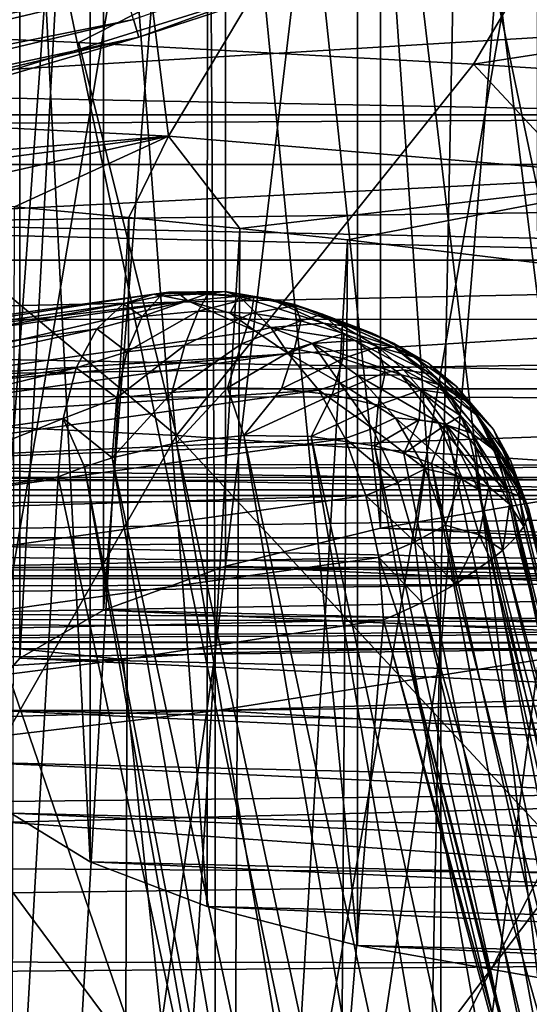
# Model space of a CAD drawing. Header units: metres. Extents: x -150 to 310, y -128 to 84.
# Tile 395 of 465: x 253.102 to 253.931, y 29.517 to 31.121. Entities that reach past the tile are written whole.
import ezdxf

# ---------------------------------------------------------------- set-up
doc = ezdxf.new("R2010")
doc.units = ezdxf.units.M
doc.layers.add('solid_26009703_SW0001_01', color=7, linetype='CONTINUOUS')

msp = doc.modelspace()

# ---------------------------------------------------------------- linework, layer by layer
at = {"layer": 'solid_26009703_SW0001_01'}
for points in [[(253.984695, 30.343073, 146.780029), (253.688766, 32.725872, 147.567291), (253.984848, 32.776051, 147.355011)], [(253.688766, 32.725872, 147.567291), (237.474548, 29.604979, 160.769592), (237.163925, 31.876671, 151.159668)], [(253.688766, 32.725872, 147.567291), (237.760406, 29.658487, 160.543243), (237.474548, 29.604979, 160.769592)], [(253.688766, 32.725872, 147.567291), (238.083694, 29.699093, 160.37146), (237.760406, 29.658487, 160.543243)], [(253.688766, 32.725872, 147.567291), (238.436401, 29.725458, 160.259933), (238.083694, 29.699093, 160.37146)], [(253.688766, 32.725872, 147.567291), (238.801697, 29.736322, 160.213974), (238.436401, 29.725458, 160.259933)], [(253.688766, 32.725872, 147.567291), (239.169678, 29.731684, 160.233597), (238.801697, 29.736322, 160.213974)], [(253.688766, 32.725872, 147.567291), (239.529251, 29.711382, 160.319473), (239.169678, 29.731684, 160.233597)], [(253.688766, 32.725872, 147.567291), (239.864227, 29.676458, 160.467209), (239.529251, 29.711382, 160.319473)], [(253.688766, 32.725872, 147.567291), (240.166763, 29.627934, 160.672501), (239.864227, 29.676458, 160.467209)], [(253.688766, 32.725872, 147.567291), (240.425842, 29.567167, 160.92955), (240.166763, 29.627934, 160.672501)], [(253.688766, 32.725872, 147.567291), (253.436691, 32.663933, 147.8293), (240.425842, 29.567167, 160.92955)], [(253.6884, 30.292856, 146.992462), (253.436691, 32.663933, 147.8293), (253.688766, 32.725872, 147.567291)], [(253.6884, 30.292856, 146.992462), (253.688766, 32.725872, 147.567291), (253.984695, 30.343073, 146.780029)], [(253.436691, 32.663933, 147.8293), (240.630096, 29.497282, 161.225189), (240.425842, 29.567167, 160.92955)], [(253.436691, 32.663933, 147.8293), (240.777496, 29.418783, 161.557251), (240.630096, 29.497282, 161.225189)], [(253.436691, 32.663933, 147.8293), (240.858826, 29.335346, 161.910217), (240.777496, 29.418783, 161.557251)], [(253.436691, 32.663933, 147.8293), (240.872131, 29.251188, 162.266235), (240.858826, 29.335346, 161.910217)], [(253.436691, 32.663933, 147.8293), (253.23819, 32.592106, 148.133163), (240.872131, 29.251188, 162.266235)], [(253.238174, 30.159163, 147.558014), (253.23819, 32.592106, 148.133163), (253.436691, 32.663933, 147.8293)], [(253.238174, 30.159163, 147.558014), (253.436691, 32.663933, 147.8293), (253.436493, 30.230928, 147.254425)], [(253.436493, 30.230928, 147.254425), (253.436691, 32.663933, 147.8293), (253.6884, 30.292856, 146.992462)], [(253.23819, 32.592106, 148.133163), (240.943726, 26.914448, 172.151337), (240.872131, 29.251188, 162.266235)], [(253.23819, 32.592106, 148.133163), (241.182755, 26.979494, 171.876175), (240.943726, 26.914448, 172.151337)], [(253.23819, 32.592106, 148.133163), (241.468613, 27.033003, 171.649811), (241.182755, 26.979494, 171.876175)], [(253.23819, 32.592106, 148.133163), (241.791901, 27.07361, 171.478043), (241.468613, 27.033003, 171.649811)], [(253.23819, 32.592106, 148.133163), (242.144608, 27.099974, 171.366516), (241.791901, 27.07361, 171.478043)], [(253.23819, 32.592106, 148.133163), (242.509903, 27.110838, 171.320557), (242.144608, 27.099974, 171.366516)], [(253.23819, 32.592106, 148.133163), (242.877884, 27.106201, 171.340164), (242.509903, 27.110838, 171.320557)], [(253.23819, 32.592106, 148.133163), (243.237457, 27.085897, 171.426056), (242.877884, 27.106201, 171.340164)], [(253.23819, 32.592106, 148.133163), (253.101547, 32.513977, 148.463669), (243.237457, 27.085897, 171.426056)], [(253.101624, 30.081059, 147.888428), (253.101547, 32.513977, 148.463669), (253.23819, 32.592106, 148.133163)], [(253.101624, 30.081059, 147.888428), (253.23819, 32.592106, 148.133163), (253.238174, 30.159163, 147.558014)], [(253.02832, 29.997196, 148.243179), (253.101547, 32.513977, 148.463669), (253.101624, 30.081059, 147.888428)], [(253.087234, 32.261684, 149.530945), (253.216476, 32.181931, 149.868332), (253.063873, 30.067635, 158.812424)], [(253.216339, 29.749048, 149.292923), (253.087234, 32.261684, 149.530945), (253.087219, 29.828732, 148.955841)], [(253.216339, 29.749048, 149.292923), (253.216476, 32.181931, 149.868332), (253.087234, 32.261684, 149.530945)], [(252.526199, 31.850815, -9.0349), (253.743179, 32.230042, -9.0349), (252.75209, 30.934158, 18)], [(253.743179, 32.230042, -9.0349), (254.078064, 31.347357, 18), (252.75209, 30.934158, 18)], [(253.216476, 32.181931, 149.868332), (253.407059, 32.109291, 150.175613), (253.063873, 30.067635, 158.812424)], [(253.406769, 29.676426, 149.600128), (253.216476, 32.181931, 149.868332), (253.216339, 29.749048, 149.292923)], [(253.406769, 29.676426, 149.600128), (253.407059, 32.109291, 150.175613), (253.216476, 32.181931, 149.868332)], [(253.496826, 28.847433, 20), (253.971252, 31.628019, 20), (255.204056, 32.182507, 20)], [(253.496826, 28.847433, 20), (255.204056, 32.182507, 20), (255.216049, 29.28145, 20)], [(253.407059, 32.109291, 150.175613), (253.419617, 30.089771, 158.718781), (253.063873, 30.067635, 158.812424)], [(253.651199, 29.613134, 149.867874), (253.407059, 32.109291, 150.175613), (253.406769, 29.676426, 149.600128)], [(253.407059, 32.109291, 150.175613), (253.651321, 32.046043, 150.443161), (253.419617, 30.089771, 158.718781)], [(253.651199, 29.613134, 149.867874), (253.651321, 32.046043, 150.443161), (253.407059, 32.109291, 150.175613)], [(253.651321, 32.046043, 150.443161), (253.786758, 30.096617, 158.689819), (253.419617, 30.089771, 158.718781)], [(253.944427, 29.560835, 150.089127), (253.651321, 32.046043, 150.443161), (253.651199, 29.613134, 149.867874)], [(253.651321, 32.046043, 150.443161), (253.943924, 31.993851, 150.663956), (253.786758, 30.096617, 158.689819)], [(253.944427, 29.560835, 150.089127), (253.943924, 31.993851, 150.663956), (253.651321, 32.046043, 150.443161)], [(253.943924, 31.993851, 150.663956), (254.155579, 30.087698, 158.727554), (253.786758, 30.096617, 158.689819)], [(253.343887, 30.931404, 118.709), (253.227249, 31.866459, 118.941589), (253.940369, 31.931129, 119.170441)], [(253.343887, 30.931404, 118.709), (253.940369, 31.931129, 119.170441), (254.160141, 30.863125, 118.952896)], [(252.500031, 30.974358, 118.555573), (252.5, 31.824177, 118.79348), (253.227249, 31.866459, 118.941589)], [(252.500031, 30.974358, 118.555573), (253.227249, 31.866459, 118.941589), (253.343887, 30.931404, 118.709)], [(253.496826, 28.847433, 20), (252.681396, 31.225836, 20), (253.971252, 31.628019, 20)], [(252.557419, 31.112495, 240.736862), (254.146851, 31.568571, 239.514435), (251.918091, 31.134642, 240.695328)], [(252.557419, 31.112495, 240.736862), (253.197876, 31.08395, 240.790375), (254.146851, 31.568571, 239.514435)], [(253.023514, 28.314041, 120.127167), (253.751114, 28.416119, 120.518997), (253.094131, 31.568939, 121.068382)], [(253.751114, 28.416119, 120.518997), (253.812683, 31.472857, 121.411583), (253.094131, 31.568939, 121.068382)], [(253.197876, 31.08395, 240.790375), (253.840149, 31.048929, 240.856018), (254.146851, 31.568571, 239.514435)], [(256.219482, 31.417496, 239.797455), (254.146851, 31.568571, 239.514435), (253.840149, 31.048929, 240.856018)], [(253.286743, 31.121511, 19.849796), (253.295334, 31.092836, 19.777342), (254.550903, 31.549826, 19.777342)], [(254.550903, 31.549826, 19.777342), (253.295334, 31.092836, 19.777342), (254.077957, 31.347313, 19.700001)], [(254.428589, 28.53084, 121.012894), (253.812683, 31.472857, 121.411583), (253.751114, 28.416119, 120.518997)], [(254.428589, 28.53084, 121.012894), (254.476974, 31.352512, 121.841446), (253.812683, 31.472857, 121.411583)], [(254.491501, 31.00687, 240.934845), (256.219482, 31.417496, 239.797455), (253.840149, 31.048929, 240.856018)], [(252.752136, 30.93417, 19.700001), (252.75209, 30.934158, 18), (254.078064, 31.347357, 18)], [(254.077957, 31.347313, 19.700001), (252.752136, 30.93417, 19.700001), (254.078064, 31.347357, 18)], [(253.295334, 31.092836, 19.777342), (252.752136, 30.93417, 19.700001), (254.077957, 31.347313, 19.700001)], [(252.681396, 31.225836, 20), (251.958344, 30.993687, 19.989779), (253.234467, 31.296133, 19.989779)], [(253.255234, 31.226753, 19.959768), (253.234467, 31.296133, 19.989779), (251.958344, 30.993687, 19.989779)], [(252.5, 31.238018, 118.443291), (252.5, 31.005062, 118.39904), (255.649994, 31.195852, 118.438759)], [(251.75766, 28.58688, 20), (252.681396, 31.225836, 20), (253.496826, 28.847433, 20)], [(253.255234, 31.226753, 19.959768), (251.958344, 30.993687, 19.989779), (251.970917, 30.922365, 19.959768)], [(253.255234, 31.226753, 19.959768), (251.970917, 30.922365, 19.959768), (253.273071, 31.167191, 19.912022)], [(252.5, 31.005062, 118.39904), (255.649994, 30.943693, 118.379501), (255.649994, 31.195852, 118.438759)], [(251.970917, 30.922365, 19.959768), (251.98172, 30.861135, 19.912022), (253.273071, 31.167191, 19.912022)], [(253.273071, 31.167191, 19.912022), (251.98172, 30.861135, 19.912022), (253.286743, 31.121511, 19.849796)], [(251.98172, 30.861135, 19.912022), (251.98999, 30.814177, 19.849796), (253.286743, 31.121511, 19.849796)], [(253.286743, 31.121511, 19.849796), (251.98999, 30.814177, 19.849796), (253.295334, 31.092836, 19.777342)], [(252.23819, 30.498816, 242.291641), (253.356903, 30.444052, 242.393982), (252.557419, 31.112495, 240.736862)], [(253.356903, 30.444052, 242.393982), (253.197876, 31.08395, 240.790375), (252.557419, 31.112495, 240.736862)], [(251.98999, 30.814177, 19.849796), (251.995193, 30.784698, 19.777342), (253.295334, 31.092836, 19.777342)], [(253.295334, 31.092836, 19.777342), (251.995193, 30.784698, 19.777342), (252.752136, 30.93417, 19.700001)], [(253.356903, 30.444052, 242.393982), (253.840149, 31.048929, 240.856018), (253.197876, 31.08395, 240.790375)], [(253.356903, 30.444052, 242.393982), (254.475098, 30.367371, 242.537247), (253.840149, 31.048929, 240.856018)], [(254.475098, 30.367371, 242.537247), (254.491501, 31.00687, 240.934845), (253.840149, 31.048929, 240.856018)], [(252.5, 31.005062, 118.39904), (252.5, 30.783253, 118.310822), (255.649994, 30.943693, 118.379501)], [(255.649994, 30.966089, 116.010605), (240.323822, 30.885269, 115.76738), (259.676178, 30.885269, 115.76738)], [(255.649994, 30.966089, 116.010605), (244.350006, 30.966089, 116.010605), (240.323822, 30.885269, 115.76738)], [(255.649994, 30.729509, 116.116112), (244.350006, 30.966089, 116.010605), (255.649994, 30.966089, 116.010605)], [(255.649994, 30.729509, 116.116112), (244.350006, 30.729509, 116.116112), (244.350006, 30.966089, 116.010605)], [(252.500031, 30.974358, 118.555573), (253.343887, 30.931404, 118.709), (252.500092, 30.860931, 118.960724)], [(255.649994, 30.943693, 118.379501), (252.5, 30.783253, 118.310822), (255.649994, 30.709112, 118.269516)], [(253.343887, 30.931404, 118.709), (252.703476, 30.847086, 119.010185), (252.500092, 30.860931, 118.960724)], [(253.343887, 30.931404, 118.709), (252.901108, 30.832167, 119.063477), (252.703476, 30.847086, 119.010185)], [(253.343887, 30.931404, 118.709), (253.092911, 30.81613, 119.120758), (252.901108, 30.832167, 119.063477)], [(253.343887, 30.931404, 118.709), (253.279068, 30.79911, 119.181549), (253.092911, 30.81613, 119.120758)], [(253.343887, 30.931404, 118.709), (253.459702, 30.781242, 119.245377), (253.279068, 30.79911, 119.181549)], [(253.343887, 30.931404, 118.709), (254.160141, 30.863125, 118.952896), (253.459702, 30.781242, 119.245377)], [(241.15773, 30.631981, 115.105293), (259.676178, 30.885269, 115.76738), (240.323822, 30.885269, 115.76738)], [(241.15773, 30.631981, 115.105293), (258.846863, 30.63328, 115.108299), (259.676178, 30.885269, 115.76738)], [(254.160141, 30.863125, 118.952896), (253.634781, 30.76248, 119.312393), (253.459702, 30.781242, 119.245377)], [(254.029343, 30.714804, 119.482689), (253.634781, 30.76248, 119.312393), (254.160141, 30.863125, 118.952896)], [(253.084839, 27.473289, 118.248039), (253.092911, 30.81613, 119.120758), (253.279068, 30.79911, 119.181549)], [(253.266678, 27.493177, 118.317169), (253.084839, 27.473289, 118.248039), (253.279068, 30.79911, 119.181549)], [(253.266678, 27.493177, 118.317169), (253.279068, 30.79911, 119.181549), (253.459702, 30.781242, 119.245377)], [(255.649994, 30.709112, 118.269516), (252.5, 30.783253, 118.310822), (252.487396, 30.642412, 118.226845)], [(253.442657, 27.513353, 118.38945), (253.266678, 27.493177, 118.317169), (253.459702, 30.781242, 119.245377)], [(253.442657, 27.513353, 118.38945), (253.459702, 30.781242, 119.245377), (253.634781, 30.76248, 119.312393)], [(253.612747, 27.533693, 118.464462), (253.442657, 27.513353, 118.38945), (253.634781, 30.76248, 119.312393)], [(254.029343, 30.714804, 119.482689), (253.612747, 27.533693, 118.464462), (253.634781, 30.76248, 119.312393)], [(255.649994, 30.519758, 116.268112), (244.350006, 30.519758, 116.268112), (244.350006, 30.729509, 116.116112)], [(255.649994, 30.519758, 116.268112), (244.350006, 30.729509, 116.116112), (255.649994, 30.729509, 116.116112)], [(255.649994, 30.709112, 118.269516), (252.448685, 30.508526, 118.119217), (255.649994, 30.502264, 118.113556)], [(255.649994, 30.709112, 118.269516), (252.487396, 30.642412, 118.226845), (252.448685, 30.508526, 118.119217)], [(254.007538, 27.584229, 118.658966), (253.612747, 27.533693, 118.464462), (254.029343, 30.714804, 119.482689)], [(252.546173, 30.565279, 131.658752), (253.320068, 30.673862, 131.270889), (252.595093, 30.561954, 131.526169)], [(252.546173, 30.565279, 131.658752), (253.375183, 30.6632, 131.3573), (253.320068, 30.673862, 131.270889)], [(252.595093, 30.561954, 131.526169), (253.320068, 30.673862, 131.270889), (253.270065, 30.658426, 131.18158)], [(253.270065, 30.658426, 131.18158), (253.320068, 30.673862, 131.270889), (253.330124, 30.670946, 131.180466)], [(253.391815, 30.646368, 131.075607), (253.300964, 30.63792, 131.086304), (253.40802, 30.675249, 131.172058)], [(253.300964, 30.63792, 131.086304), (253.330124, 30.670946, 131.180466), (253.40802, 30.675249, 131.172058)], [(253.320068, 30.673862, 131.270889), (253.343765, 30.677176, 131.224945), (253.330124, 30.670946, 131.180466)], [(253.320068, 30.673862, 131.270889), (253.359283, 30.675459, 131.295288), (253.343765, 30.677176, 131.224945)], [(253.320068, 30.673862, 131.270889), (253.375183, 30.6632, 131.3573), (253.359283, 30.675459, 131.295288)], [(253.330124, 30.670946, 131.180466), (253.343765, 30.677176, 131.224945), (253.436066, 30.678268, 131.266022)], [(253.40802, 30.675249, 131.172058), (253.330124, 30.670946, 131.180466), (253.436066, 30.678268, 131.266022)], [(253.343765, 30.677176, 131.224945), (253.359283, 30.675459, 131.295288), (253.436066, 30.678268, 131.266022)], [(253.436066, 30.678268, 131.266022), (253.359283, 30.675459, 131.295288), (253.458649, 30.670568, 131.307755)], [(253.359283, 30.675459, 131.295288), (253.375183, 30.6632, 131.3573), (253.458649, 30.670568, 131.307755)], [(253.391815, 30.646368, 131.075607), (253.40802, 30.675249, 131.172058), (253.48259, 30.669352, 131.176071)], [(253.48259, 30.669352, 131.176071), (253.40802, 30.675249, 131.172058), (253.436066, 30.678268, 131.266022)], [(253.48259, 30.669352, 131.176071), (253.436066, 30.678268, 131.266022), (253.510345, 30.665735, 131.276443)], [(253.436066, 30.678268, 131.266022), (253.458649, 30.670568, 131.307755), (253.510345, 30.665735, 131.276443)], [(252.595093, 30.561954, 131.526169), (253.270065, 30.658426, 131.18158), (252.474747, 30.511963, 131.473801)], [(252.474747, 30.511963, 131.473801), (253.270065, 30.658426, 131.18158), (253.226944, 30.617502, 131.096817)], [(252.546173, 30.565279, 131.658752), (252.584991, 30.552546, 131.752548), (253.375183, 30.6632, 131.3573)], [(252.584991, 30.552546, 131.752548), (252.671051, 30.499823, 131.940872), (253.375183, 30.6632, 131.3573)], [(253.375183, 30.6632, 131.3573), (252.671051, 30.499823, 131.940872), (253.485077, 30.614038, 131.532898)], [(253.226944, 30.617502, 131.096817), (253.270065, 30.658426, 131.18158), (253.300964, 30.63792, 131.086304)], [(253.270065, 30.658426, 131.18158), (253.330124, 30.670946, 131.180466), (253.300964, 30.63792, 131.086304)], [(253.458649, 30.670568, 131.307755), (253.375183, 30.6632, 131.3573), (253.443832, 30.642916, 131.429749)], [(253.443832, 30.642916, 131.429749), (253.375183, 30.6632, 131.3573), (253.485077, 30.614038, 131.532898)], [(253.479019, 30.643139, 131.080093), (253.391815, 30.646368, 131.075607), (253.48259, 30.669352, 131.176071)], [(253.458649, 30.670568, 131.307755), (253.443832, 30.642916, 131.429749), (253.510056, 30.619734, 131.512558)], [(253.595947, 30.626663, 131.442062), (253.510345, 30.665735, 131.276443), (253.458649, 30.670568, 131.307755)], [(253.595947, 30.626663, 131.442062), (253.458649, 30.670568, 131.307755), (253.510056, 30.619734, 131.512558)], [(253.479019, 30.643139, 131.080093), (253.48259, 30.669352, 131.176071), (253.550339, 30.655123, 131.19075)], [(253.550339, 30.655123, 131.19075), (253.48259, 30.669352, 131.176071), (253.548569, 30.657303, 131.252869)], [(253.48259, 30.669352, 131.176071), (253.510345, 30.665735, 131.276443), (253.548569, 30.657303, 131.252869)], [(253.595947, 30.626663, 131.442062), (253.636734, 30.621405, 131.403992), (253.510345, 30.665735, 131.276443)], [(253.636734, 30.621405, 131.403992), (253.548569, 30.657303, 131.252869), (253.510345, 30.665735, 131.276443)], [(253.636734, 30.621405, 131.403992), (253.675308, 30.610382, 131.36441), (253.548569, 30.657303, 131.252869)], [(253.550339, 30.655123, 131.19075), (253.548569, 30.657303, 131.252869), (253.594482, 30.641306, 131.22403)], [(253.675308, 30.610382, 131.36441), (253.594482, 30.641306, 131.22403), (253.548569, 30.657303, 131.252869)], [(253.370087, 30.59116, 130.987213), (253.276062, 30.580143, 131.002731), (253.391815, 30.646368, 131.075607)], [(253.276062, 30.580143, 131.002731), (253.300964, 30.63792, 131.086304), (253.391815, 30.646368, 131.075607)], [(253.370087, 30.59116, 130.987213), (253.391815, 30.646368, 131.075607), (253.479019, 30.643139, 131.080093)], [(253.462479, 30.592903, 130.989792), (253.370087, 30.59116, 130.987213), (253.479019, 30.643139, 131.080093)], [(253.443832, 30.642916, 131.429749), (253.485077, 30.614038, 131.532898), (253.510056, 30.619734, 131.512558)], [(253.462479, 30.592903, 130.989792), (253.479019, 30.643139, 131.080093), (253.558807, 30.630363, 131.097626)], [(253.558807, 30.630363, 131.097626), (253.479019, 30.643139, 131.080093), (253.550339, 30.655123, 131.19075)], [(253.558807, 30.630363, 131.097626), (253.550339, 30.655123, 131.19075), (253.594482, 30.641306, 131.22403)], [(253.629227, 30.610151, 131.125824), (253.558807, 30.630363, 131.097626), (253.594482, 30.641306, 131.22403)], [(253.629227, 30.610151, 131.125824), (253.594482, 30.641306, 131.22403), (253.684128, 30.588289, 131.165604)], [(253.743881, 30.571522, 131.283524), (253.684128, 30.588289, 131.165604), (253.594482, 30.641306, 131.22403)], [(253.711151, 30.593685, 131.323944), (253.743881, 30.571522, 131.283524), (253.594482, 30.641306, 131.22403)], [(253.675308, 30.610382, 131.36441), (253.711151, 30.593685, 131.323944), (253.594482, 30.641306, 131.22403)], [(243.48671, 30.39809, 114.610138), (258.846863, 30.63328, 115.108299), (241.15773, 30.631981, 115.105293)], [(256.501648, 30.395742, 114.605568), (258.846863, 30.63328, 115.108299), (243.48671, 30.39809, 114.610138)], [(253.226944, 30.617502, 131.096817), (253.300964, 30.63792, 131.086304), (253.276062, 30.580143, 131.002731)], [(253.548965, 30.584949, 131.006271), (253.462479, 30.592903, 130.989792), (253.558807, 30.630363, 131.097626)], [(253.647644, 30.598698, 131.504883), (253.595947, 30.626663, 131.442062), (253.510056, 30.619734, 131.512558)], [(253.548965, 30.584949, 131.006271), (253.558807, 30.630363, 131.097626), (253.629227, 30.610151, 131.125824)], [(253.647644, 30.598698, 131.504883), (253.710922, 30.587475, 131.440369), (253.595947, 30.626663, 131.442062)], [(253.710922, 30.587475, 131.440369), (253.636734, 30.621405, 131.403992), (253.595947, 30.626663, 131.442062)], [(252.474747, 30.511963, 131.473801), (253.226944, 30.617502, 131.096817), (252.449173, 30.449385, 131.395401)], [(252.449173, 30.449385, 131.395401), (253.226944, 30.617502, 131.096817), (253.193604, 30.553833, 131.022308)], [(252.671051, 30.499823, 131.940872), (253.538483, 30.577646, 131.613449), (253.485077, 30.614038, 131.532898)], [(253.193604, 30.553833, 131.022308), (253.226944, 30.617502, 131.096817), (253.276062, 30.580143, 131.002731)], [(253.538483, 30.577646, 131.613449), (253.510056, 30.619734, 131.512558), (253.485077, 30.614038, 131.532898)], [(253.647644, 30.598698, 131.504883), (253.510056, 30.619734, 131.512558), (253.578018, 30.593971, 131.566559)], [(253.538483, 30.577646, 131.613449), (253.578018, 30.593971, 131.566559), (253.510056, 30.619734, 131.512558)], [(253.62735, 30.569002, 131.034546), (253.548965, 30.584949, 131.006271), (253.629227, 30.610151, 131.125824)], [(253.62735, 30.569002, 131.034546), (253.629227, 30.610151, 131.125824), (253.684128, 30.588289, 131.165604)], [(253.710922, 30.587475, 131.440369), (253.76593, 30.562021, 131.37532), (253.636734, 30.621405, 131.403992)], [(253.76593, 30.562021, 131.37532), (253.675308, 30.610382, 131.36441), (253.636734, 30.621405, 131.403992)], [(253.76593, 30.562021, 131.37532), (253.711151, 30.593685, 131.323944), (253.675308, 30.610382, 131.36441)], [(253.439835, 30.521408, 130.916138), (253.349121, 30.51399, 130.91684), (253.462479, 30.592903, 130.989792)], [(253.349121, 30.51399, 130.91684), (253.370087, 30.59116, 130.987213), (253.462479, 30.592903, 130.989792)], [(253.439835, 30.521408, 130.916138), (253.462479, 30.592903, 130.989792), (253.548965, 30.584949, 131.006271)], [(253.538483, 30.577646, 131.613449), (253.62323, 30.528934, 131.652267), (253.578018, 30.593971, 131.566559)], [(253.722549, 30.542671, 131.551315), (253.647644, 30.598698, 131.504883), (253.578018, 30.593971, 131.566559)], [(253.722549, 30.542671, 131.551315), (253.578018, 30.593971, 131.566559), (253.651947, 30.541468, 131.618423)], [(253.651947, 30.541468, 131.618423), (253.578018, 30.593971, 131.566559), (253.62323, 30.528934, 131.652267)], [(253.722549, 30.542671, 131.551315), (253.783417, 30.526819, 131.482056), (253.647644, 30.598698, 131.504883)], [(253.783417, 30.526819, 131.482056), (253.710922, 30.587475, 131.440369), (253.647644, 30.598698, 131.504883)], [(253.76593, 30.562021, 131.37532), (253.811768, 30.524084, 131.311829), (253.711151, 30.593685, 131.323944)], [(253.811768, 30.524084, 131.311829), (253.743881, 30.571522, 131.283524), (253.711151, 30.593685, 131.323944)], [(252.671051, 30.499823, 131.940872), (252.713684, 30.461889, 132.026932), (253.538483, 30.577646, 131.613449)], [(252.713684, 30.461889, 132.026932), (253.588364, 30.517937, 131.681503), (253.538483, 30.577646, 131.613449)], [(253.193604, 30.553833, 131.022308), (253.276062, 30.580143, 131.002731), (253.259644, 30.505033, 130.937531)], [(253.349121, 30.51399, 130.91684), (253.259644, 30.505033, 130.937531), (253.370087, 30.59116, 130.987213)], [(253.259644, 30.505033, 130.937531), (253.276062, 30.580143, 131.002731), (253.370087, 30.59116, 130.987213)], [(253.527512, 30.519779, 130.928864), (253.439835, 30.521408, 130.916138), (253.548965, 30.584949, 131.006271)], [(253.527512, 30.519779, 130.928864), (253.548965, 30.584949, 131.006271), (253.62735, 30.569002, 131.034546)], [(253.538483, 30.577646, 131.613449), (253.588364, 30.517937, 131.681503), (253.62323, 30.528934, 131.652267)], [(253.696228, 30.546495, 131.072464), (253.62735, 30.569002, 131.034546), (253.684128, 30.588289, 131.165604)], [(253.696228, 30.546495, 131.072464), (253.684128, 30.588289, 131.165604), (253.726044, 30.550671, 131.137146)], [(253.773529, 30.543917, 131.243729), (253.726044, 30.550671, 131.137146), (253.684128, 30.588289, 131.165604)], [(253.743881, 30.571522, 131.283524), (253.773529, 30.543917, 131.243729), (253.684128, 30.588289, 131.165604)], [(253.833511, 30.496305, 131.414215), (253.76593, 30.562021, 131.37532), (253.710922, 30.587475, 131.440369)], [(253.783417, 30.526819, 131.482056), (253.833511, 30.496305, 131.414215), (253.710922, 30.587475, 131.440369)], [(253.609833, 30.510029, 130.953644), (253.527512, 30.519779, 130.928864), (253.62735, 30.569002, 131.034546)], [(253.609833, 30.510029, 130.953644), (253.62735, 30.569002, 131.034546), (253.696228, 30.546495, 131.072464)], [(253.811768, 30.524084, 131.311829), (253.847794, 30.475506, 131.251526), (253.743881, 30.571522, 131.283524)], [(253.847794, 30.475506, 131.251526), (253.773529, 30.543917, 131.243729), (253.743881, 30.571522, 131.283524)], [(253.872574, 30.453796, 131.350113), (253.811768, 30.524084, 131.311829), (253.76593, 30.562021, 131.37532)], [(253.833511, 30.496305, 131.414215), (253.872574, 30.453796, 131.350113), (253.76593, 30.562021, 131.37532)], [(252.449173, 30.449385, 131.395401), (253.193604, 30.553833, 131.022308), (252.4328, 30.367933, 131.333633)], [(252.4328, 30.367933, 131.333633), (253.193604, 30.553833, 131.022308), (253.172256, 30.471684, 130.963043)], [(253.172256, 30.471684, 130.963043), (253.193604, 30.553833, 131.022308), (253.259644, 30.505033, 130.937531)], [(253.684967, 30.493019, 130.988968), (253.609833, 30.510029, 130.953644), (253.696228, 30.546495, 131.072464)], [(253.684967, 30.493019, 130.988968), (253.696228, 30.546495, 131.072464), (253.754944, 30.518419, 131.117859)], [(253.696228, 30.546495, 131.072464), (253.726044, 30.550671, 131.137146), (253.754944, 30.518419, 131.117859)], [(253.773529, 30.543917, 131.243729), (253.799133, 30.51152, 131.204834), (253.726044, 30.550671, 131.137146)], [(253.799133, 30.51152, 131.204834), (253.754944, 30.518419, 131.117859), (253.726044, 30.550671, 131.137146)], [(253.847794, 30.475506, 131.251526), (253.799133, 30.51152, 131.204834), (253.773529, 30.543917, 131.243729)], [(253.588364, 30.517937, 131.681503), (253.675705, 30.455141, 131.696014), (253.62323, 30.528934, 131.652267)], [(253.713043, 30.472425, 131.654144), (253.651947, 30.541468, 131.618423), (253.62323, 30.528934, 131.652267)], [(253.713043, 30.472425, 131.654144), (253.62323, 30.528934, 131.652267), (253.675705, 30.455141, 131.696014)], [(253.782333, 30.465672, 131.588791), (253.722549, 30.542671, 131.551315), (253.651947, 30.541468, 131.618423)], [(253.782333, 30.465672, 131.588791), (253.651947, 30.541468, 131.618423), (253.713043, 30.472425, 131.654144)], [(253.782333, 30.465672, 131.588791), (253.836731, 30.447687, 131.520264), (253.722549, 30.542671, 131.551315)], [(253.836731, 30.447687, 131.520264), (253.783417, 30.526819, 131.482056), (253.722549, 30.542671, 131.551315)], [(255.649994, 30.34584, 116.460091), (244.350006, 30.34584, 116.460091), (244.350006, 30.519758, 116.268112)], [(255.649994, 30.34584, 116.460091), (244.350006, 30.519758, 116.268112), (255.649994, 30.519758, 116.268112)], [(252.713684, 30.461889, 132.026932), (252.751953, 30.400547, 132.100815), (253.588364, 30.517937, 131.681503)], [(252.751953, 30.400547, 132.100815), (253.631363, 30.438919, 131.732422), (253.588364, 30.517937, 131.681503)], [(253.251907, 30.407335, 130.888382), (253.259644, 30.505033, 130.937531), (253.349121, 30.51399, 130.91684)], [(253.356674, 30.432003, 130.869354), (253.251907, 30.407335, 130.888382), (253.349121, 30.51399, 130.91684)], [(253.356674, 30.432003, 130.869354), (253.349121, 30.51399, 130.91684), (253.439835, 30.521408, 130.916138)], [(253.466385, 30.443893, 130.870407), (253.356674, 30.432003, 130.869354), (253.439835, 30.521408, 130.916138)], [(253.466385, 30.443893, 130.870407), (253.439835, 30.521408, 130.916138), (253.527512, 30.519779, 130.928864)], [(253.466385, 30.443893, 130.870407), (253.527512, 30.519779, 130.928864), (253.609833, 30.510029, 130.953644)], [(253.588364, 30.517937, 131.681503), (253.631363, 30.438919, 131.732422), (253.675705, 30.455141, 131.696014)], [(253.751495, 30.469584, 131.033249), (253.684967, 30.493019, 130.988968), (253.754944, 30.518419, 131.117859)], [(253.751495, 30.469584, 131.033249), (253.754944, 30.518419, 131.117859), (253.795746, 30.461519, 131.092316)], [(253.799133, 30.51152, 131.204834), (253.81929, 30.476028, 131.167358), (253.754944, 30.518419, 131.117859)], [(253.81929, 30.476028, 131.167358), (253.795746, 30.461519, 131.092316), (253.754944, 30.518419, 131.117859)], [(253.879303, 30.415947, 131.454269), (253.833511, 30.496305, 131.414215), (253.783417, 30.526819, 131.482056)], [(253.836731, 30.447687, 131.520264), (253.879303, 30.415947, 131.454269), (253.783417, 30.526819, 131.482056)], [(253.847794, 30.475506, 131.251526), (253.873611, 30.418154, 131.19577), (253.799133, 30.51152, 131.204834)], [(253.873611, 30.418154, 131.19577), (253.81929, 30.476028, 131.167358), (253.799133, 30.51152, 131.204834)], [(253.872574, 30.453796, 131.350113), (253.900681, 30.401827, 131.291351), (253.811768, 30.524084, 131.311829)], [(253.900681, 30.401827, 131.291351), (253.847794, 30.475506, 131.251526), (253.811768, 30.524084, 131.311829)], [(253.000854, 29.819019, 243.941818), (253.356903, 30.444052, 242.393982), (252.23819, 30.498816, 242.291641)], [(255.649994, 30.502264, 118.113556), (252.448685, 30.508526, 118.119217), (252.382965, 30.385885, 117.988945)], [(255.649994, 30.502264, 118.113556), (252.382965, 30.385885, 117.988945), (255.649994, 30.332029, 117.918335)], [(253.172256, 30.471684, 130.963043), (253.259644, 30.505033, 130.937531), (253.251907, 30.407335, 130.888382)], [(253.575668, 30.442217, 130.891815), (253.466385, 30.443893, 130.870407), (253.609833, 30.510029, 130.953644)], [(253.575668, 30.442217, 130.891815), (253.609833, 30.510029, 130.953644), (253.684967, 30.493019, 130.988968)], [(253.910278, 30.373484, 131.393234), (253.872574, 30.453796, 131.350113), (253.833511, 30.496305, 131.414215)], [(253.879303, 30.415947, 131.454269), (253.910278, 30.373484, 131.393234), (253.833511, 30.496305, 131.414215)], [(253.678955, 30.42717, 130.932907), (253.575668, 30.442217, 130.891815), (253.684967, 30.493019, 130.988968)], [(253.678955, 30.42717, 130.932907), (253.684967, 30.493019, 130.988968), (253.751495, 30.469584, 131.033249)], [(252.4328, 30.367933, 131.333633), (253.172256, 30.471684, 130.963043), (252.801132, 30.321358, 131.120514)], [(252.801132, 30.321358, 131.120514), (253.172256, 30.471684, 130.963043), (253.164352, 30.376654, 130.923004)], [(253.207062, 30.39267, 130.903595), (253.164352, 30.376654, 130.923004), (253.172256, 30.471684, 130.963043)], [(253.207062, 30.39267, 130.903595), (253.172256, 30.471684, 130.963043), (253.251907, 30.407335, 130.888382)], [(253.761353, 30.3897, 131.6745), (253.713043, 30.472425, 131.654144), (253.675705, 30.455141, 131.696014)], [(253.726852, 30.414362, 130.960129), (253.678955, 30.42717, 130.932907), (253.751495, 30.469584, 131.033249)], [(253.820679, 30.376562, 131.61554), (253.782333, 30.465672, 131.588791), (253.713043, 30.472425, 131.654144)], [(253.820679, 30.376562, 131.61554), (253.713043, 30.472425, 131.654144), (253.761353, 30.3897, 131.6745)], [(253.726852, 30.414362, 130.960129), (253.751495, 30.469584, 131.033249), (253.795746, 30.461519, 131.092316)], [(253.820679, 30.376562, 131.61554), (253.865112, 30.360018, 131.554443), (253.782333, 30.465672, 131.588791)], [(253.865112, 30.360018, 131.554443), (253.836731, 30.447687, 131.520264), (253.782333, 30.465672, 131.588791)], [(253.81929, 30.476028, 131.167358), (253.833664, 30.438675, 131.131531), (253.795746, 30.461519, 131.092316)], [(253.873611, 30.418154, 131.19577), (253.8974, 30.351765, 131.16716), (253.81929, 30.476028, 131.167358)], [(253.81929, 30.476028, 131.167358), (253.8974, 30.351765, 131.16716), (253.833664, 30.438675, 131.131531)], [(253.900681, 30.401827, 131.291351), (253.924942, 30.336205, 131.277069), (253.847794, 30.475506, 131.251526)], [(253.847794, 30.475506, 131.251526), (253.924942, 30.336205, 131.277069), (253.873611, 30.418154, 131.19577)], [(253.631363, 30.438919, 131.732422), (253.71698, 30.367208, 131.722061), (253.675705, 30.455141, 131.696014)], [(253.761353, 30.3897, 131.6745), (253.675705, 30.455141, 131.696014), (253.71698, 30.367208, 131.722061)], [(253.771484, 30.397972, 130.991318), (253.726852, 30.414362, 130.960129), (253.795746, 30.461519, 131.092316)], [(253.812241, 30.378298, 131.026154), (253.771484, 30.397972, 130.991318), (253.795746, 30.461519, 131.092316)], [(253.833664, 30.438675, 131.131531), (253.842804, 30.39983, 131.097412), (253.795746, 30.461519, 131.092316)], [(253.812241, 30.378298, 131.026154), (253.795746, 30.461519, 131.092316), (253.848053, 30.35601, 131.063461)], [(253.842804, 30.39983, 131.097412), (253.848053, 30.35601, 131.063461), (253.795746, 30.461519, 131.092316)], [(253.865112, 30.360018, 131.554443), (253.898804, 30.332144, 131.495819), (253.836731, 30.447687, 131.520264)], [(253.898804, 30.332144, 131.495819), (253.879303, 30.415947, 131.454269), (253.836731, 30.447687, 131.520264)], [(253.910278, 30.373484, 131.393234), (253.930115, 30.323397, 131.338455), (253.872574, 30.453796, 131.350113)], [(253.872574, 30.453796, 131.350113), (253.930115, 30.323397, 131.338455), (253.900681, 30.401827, 131.291351)], [(252.751953, 30.400547, 132.100815), (252.784912, 30.320124, 132.156754), (253.631363, 30.438919, 131.732422)], [(252.784912, 30.320124, 132.156754), (253.664581, 30.345873, 131.762833), (253.631363, 30.438919, 131.732422)], [(253.000854, 29.819019, 243.941818), (254.000443, 29.748957, 244.072144), (253.356903, 30.444052, 242.393982)], [(253.356674, 30.432003, 130.869354), (253.774551, 27.97163, 129.764786), (253.251907, 30.407335, 130.888382)], [(253.466385, 30.443893, 130.870407), (253.881714, 27.990124, 129.733322), (253.356674, 30.432003, 130.869354)], [(253.356674, 30.432003, 130.869354), (253.881714, 27.990124, 129.733322), (253.774551, 27.97163, 129.764786)], [(254.000443, 29.748957, 244.072144), (254.475098, 30.367371, 242.537247), (253.356903, 30.444052, 242.393982)], [(253.466385, 30.443893, 130.870407), (253.992874, 28.008411, 129.728806), (253.881714, 27.990124, 129.733322)], [(253.575668, 30.442217, 130.891815), (253.992874, 28.008411, 129.728806), (253.466385, 30.443893, 130.870407)], [(253.678955, 30.42717, 130.932907), (254.103165, 28.025635, 129.752213), (253.575668, 30.442217, 130.891815)], [(253.575668, 30.442217, 130.891815), (254.103165, 28.025635, 129.752213), (253.992874, 28.008411, 129.728806)], [(253.631363, 30.438919, 131.732422), (253.664581, 30.345873, 131.762833), (253.71698, 30.367208, 131.722061)], [(253.833664, 30.438675, 131.131531), (253.8974, 30.351765, 131.16716), (253.842804, 30.39983, 131.097412)], [(253.678955, 30.42717, 130.932907), (254.206024, 28.040623, 129.803131), (254.103165, 28.025635, 129.752213)], [(253.726852, 30.414362, 130.960129), (254.206024, 28.040623, 129.803131), (253.678955, 30.42717, 130.932907)], [(253.873611, 30.418154, 131.19577), (253.914017, 30.345304, 131.221634), (253.8974, 30.351765, 131.16716)], [(253.873611, 30.418154, 131.19577), (253.924942, 30.336205, 131.277069), (253.914017, 30.345304, 131.221634)], [(253.898804, 30.332144, 131.495819), (253.922119, 30.295643, 131.441711), (253.879303, 30.415947, 131.454269)], [(253.879303, 30.415947, 131.454269), (253.922119, 30.295643, 131.441711), (253.910278, 30.373484, 131.393234)], [(253.207062, 30.39267, 130.903595), (253.251907, 30.407335, 130.888382), (253.674515, 27.953405, 129.822647)], [(253.251907, 30.407335, 130.888382), (253.774551, 27.97163, 129.764786), (253.674515, 27.953405, 129.822647)], [(253.771484, 30.397972, 130.991318), (254.206024, 28.040623, 129.803131), (253.726852, 30.414362, 130.960129)], [(253.842804, 30.39983, 131.097412), (253.8974, 30.351765, 131.16716), (253.848053, 30.35601, 131.063461)], [(253.900681, 30.401827, 131.291351), (253.930115, 30.323397, 131.338455), (253.924942, 30.336205, 131.277069)], [(256.501648, 30.395742, 114.605568), (243.48671, 30.39809, 114.610138), (243.594772, 30.376507, 114.56839)], [(256.501648, 30.395742, 114.605568), (243.594772, 30.376507, 114.56839), (256.398651, 30.375214, 114.56591)], [(255.649994, 30.332029, 117.918335), (252.382965, 30.385885, 117.988945), (252.291107, 30.280266, 117.8386)], [(253.425293, 29.159531, 130.378052), (253.164352, 30.376654, 130.923004), (253.207062, 30.39267, 130.903595)], [(253.425293, 29.159531, 130.378052), (253.207062, 30.39267, 130.903595), (253.674515, 27.953405, 129.822647)], [(253.761353, 30.3897, 131.6745), (253.71698, 30.367208, 131.722061), (253.744431, 30.270691, 131.728729)], [(253.794601, 30.29768, 131.67868), (253.761353, 30.3897, 131.6745), (253.744431, 30.270691, 131.728729)], [(253.820679, 30.376562, 131.61554), (253.761353, 30.3897, 131.6745), (253.794601, 30.29768, 131.67868)], [(253.812241, 30.378298, 131.026154), (254.296082, 28.052385, 129.879715), (253.771484, 30.397972, 130.991318)], [(253.771484, 30.397972, 130.991318), (254.296082, 28.052385, 129.879715), (254.206024, 28.040623, 129.803131)], [(256.398651, 30.375214, 114.56591), (243.594772, 30.376507, 114.56839), (243.703613, 30.355343, 114.528015)], [(256.398651, 30.375214, 114.56591), (243.703613, 30.355343, 114.528015), (256.296051, 30.355289, 114.527916)], [(252.801132, 30.321358, 131.120514), (253.164352, 30.376654, 130.923004), (253.019775, 27.842646, 130.24762)], [(253.425293, 29.159531, 130.378052), (253.019775, 27.842646, 130.24762), (253.164352, 30.376654, 130.923004)], [(253.664581, 30.345873, 131.762833), (253.744431, 30.270691, 131.728729), (253.71698, 30.367208, 131.722061)], [(253.84938, 30.282022, 131.61412), (253.820679, 30.376562, 131.61554), (253.794601, 30.29768, 131.67868)], [(253.812241, 30.378298, 131.026154), (253.848053, 30.35601, 131.063461), (254.296082, 28.052385, 129.879715)], [(253.84938, 30.282022, 131.61412), (253.865112, 30.360018, 131.554443), (253.820679, 30.376562, 131.61554)], [(253.910278, 30.373484, 131.393234), (253.922119, 30.295643, 131.441711), (253.928986, 30.311058, 131.387909)], [(253.910278, 30.373484, 131.393234), (253.928986, 30.311058, 131.387909), (253.930115, 30.323397, 131.338455)], [(256.296051, 30.355289, 114.527916), (243.703613, 30.355343, 114.528015), (244.179688, 30.277363, 114.383713)], [(256.296051, 30.355289, 114.527916), (244.179688, 30.277363, 114.383713), (255.820053, 30.277336, 114.383667)], [(254.109146, 29.219812, 130.532333), (253.848053, 30.35601, 131.063461), (254.13884, 29.225971, 130.588303)], [(254.109146, 29.219812, 130.532333), (254.296082, 28.052385, 129.879715), (253.848053, 30.35601, 131.063461)], [(254.13884, 29.225971, 130.588303), (253.848053, 30.35601, 131.063461), (253.8974, 30.351765, 131.16716)], [(253.84938, 30.282022, 131.61412), (253.887863, 30.257259, 131.550797), (253.865112, 30.360018, 131.554443)], [(253.865112, 30.360018, 131.554443), (253.887863, 30.257259, 131.550797), (253.898804, 30.332144, 131.495819)], [(254.13884, 29.225971, 130.588303), (253.8974, 30.351765, 131.16716), (254.423553, 28.064791, 130.076004)], [(253.8974, 30.351765, 131.16716), (253.914017, 30.345304, 131.221634), (254.474472, 28.067825, 130.201172)], [(253.8974, 30.351765, 131.16716), (254.474472, 28.067825, 130.201172), (254.423553, 28.064791, 130.076004)], [(255.649994, 30.215225, 116.683792), (244.350006, 30.215225, 116.683792), (244.350006, 30.34584, 116.460091)], [(255.649994, 30.215225, 116.683792), (244.350006, 30.34584, 116.460091), (255.649994, 30.34584, 116.460091)], [(252.784912, 30.320124, 132.156754), (252.810394, 30.225992, 132.19104), (253.664581, 30.345873, 131.762833)], [(252.810394, 30.225992, 132.19104), (253.685822, 30.245012, 131.770676), (253.664581, 30.345873, 131.762833)], [(253.664581, 30.345873, 131.762833), (253.685822, 30.245012, 131.770676), (253.744431, 30.270691, 131.728729)], [(253.6884, 30.292856, 146.992462), (253.984695, 30.343073, 146.780029), (256.62796, 30.221779, 147.293137)], [(253.914017, 30.345304, 131.221634), (253.924942, 30.336205, 131.277069), (254.474472, 28.067825, 130.201172)], [(253.924942, 30.336205, 131.277069), (253.930115, 30.323397, 131.338455), (254.494415, 28.063515, 130.336914)], [(253.924942, 30.336205, 131.277069), (254.494415, 28.063515, 130.336914), (254.474472, 28.067825, 130.201172)], [(255.649994, 30.332029, 117.918335), (252.291107, 30.280266, 117.8386), (255.649994, 30.205673, 117.6922)], [(253.898804, 30.332144, 131.495819), (253.887863, 30.257259, 131.550797), (253.909286, 30.278486, 131.494232)], [(253.898804, 30.332144, 131.495819), (253.909286, 30.278486, 131.494232), (253.922119, 30.295643, 131.441711)], [(253.930115, 30.323397, 131.338455), (253.928986, 30.311058, 131.387909), (254.494415, 28.063515, 130.336914)], [(253.928986, 30.311058, 131.387909), (253.922119, 30.295643, 131.441711), (254.494415, 28.063515, 130.336914)], [(253.436493, 30.230928, 147.254425), (253.6884, 30.292856, 146.992462), (256.81839, 30.149157, 147.600342)], [(253.6884, 30.292856, 146.992462), (256.62796, 30.221779, 147.293137), (256.81839, 30.149157, 147.600342)], [(253.794601, 30.29768, 131.67868), (253.744431, 30.270691, 131.728729), (253.810791, 30.201878, 131.666443)], [(253.84938, 30.282022, 131.61412), (253.794601, 30.29768, 131.67868), (253.810791, 30.201878, 131.666443)], [(253.922119, 30.295643, 131.441711), (253.909286, 30.278486, 131.494232), (254.481155, 28.053749, 130.474442)], [(253.922119, 30.295643, 131.441711), (254.481155, 28.053749, 130.474442), (254.494415, 28.063515, 130.336914)], [(255.820053, 30.277336, 114.383667), (244.179688, 30.277363, 114.383713), (244.668701, 30.228525, 114.296684)], [(255.820053, 30.277336, 114.383667), (244.668701, 30.228525, 114.296684), (255.331131, 30.228518, 114.296669)], [(255.649994, 30.205673, 117.6922), (252.291107, 30.280266, 117.8386), (252.174881, 30.196457, 117.669678)], [(253.685822, 30.245012, 131.770676), (253.756332, 30.171715, 131.715652), (253.744431, 30.270691, 131.728729)], [(253.744431, 30.270691, 131.728729), (253.756332, 30.171715, 131.715652), (253.810791, 30.201878, 131.666443)], [(253.84938, 30.282022, 131.61412), (253.810791, 30.201878, 131.666443), (253.868469, 30.24127, 131.588394)], [(253.84938, 30.282022, 131.61412), (253.868469, 30.24127, 131.588394), (253.887863, 30.257259, 131.550797)], [(253.909286, 30.278486, 131.494232), (253.887863, 30.257259, 131.550797), (254.481155, 28.053749, 130.474442)], [(253.887863, 30.257259, 131.550797), (253.868469, 30.24127, 131.588394), (254.436523, 28.038786, 130.60231)], [(253.887863, 30.257259, 131.550797), (254.436523, 28.038786, 130.60231), (254.481155, 28.053749, 130.474442)], [(252.810394, 30.225992, 132.19104), (252.826675, 30.124435, 132.20137), (253.685822, 30.245012, 131.770676)], [(252.826675, 30.124435, 132.20137), (253.693634, 30.143572, 131.755569), (253.685822, 30.245012, 131.770676)], [(253.685822, 30.245012, 131.770676), (253.716431, 30.153164, 131.742722), (253.756332, 30.171715, 131.715652)], [(253.685822, 30.245012, 131.770676), (253.693634, 30.143572, 131.755569), (253.716431, 30.153164, 131.742722)], [(253.868469, 30.24127, 131.588394), (253.810791, 30.201878, 131.666443), (254.364716, 28.019676, 130.71254)], [(253.868469, 30.24127, 131.588394), (254.364716, 28.019676, 130.71254), (254.436523, 28.038786, 130.60231)], [(255.331131, 30.228518, 114.296669), (244.668701, 30.228525, 114.296684), (245.17067, 30.21088, 114.265839)], [(255.331131, 30.228518, 114.296669), (245.17067, 30.21088, 114.265839), (245.31636, 30.21088, 114.265839)], [(255.331131, 30.228518, 114.296669), (245.31636, 30.21088, 114.265839), (254.68129, 30.21088, 114.265839)], [(253.238174, 30.159163, 147.558014), (253.436493, 30.230928, 147.254425), (256.94751, 30.069473, 147.937424)], [(253.436493, 30.230928, 147.254425), (256.81839, 30.149157, 147.600342), (256.94751, 30.069473, 147.937424)], [(255.649994, 30.133524, 116.929611), (251.5, 30.150471, 116.861839), (244.350006, 30.215225, 116.683792)], [(255.649994, 30.133524, 116.929611), (244.350006, 30.215225, 116.683792), (255.649994, 30.215225, 116.683792)], [(254.68129, 30.21088, 114.265839), (245.31636, 30.21088, 114.265839), (245.938934, 30.096003, 114.072136)], [(254.68129, 30.21088, 114.265839), (245.938934, 30.096003, 114.072136), (254.05986, 30.096081, 114.072258)], [(255.649994, 30.205673, 117.6922), (252.035767, 30.13747, 117.48555), (255.649994, 30.128643, 117.44487)], [(255.649994, 30.205673, 117.6922), (252.174881, 30.196457, 117.669678), (252.035767, 30.13747, 117.48555)], [(253.810791, 30.201878, 131.666443), (253.756332, 30.171715, 131.715652), (254.364716, 28.019676, 130.71254)], [(253.101624, 30.081059, 147.888428), (253.238174, 30.159163, 147.558014), (257.010498, 29.986546, 148.288239)], [(253.238174, 30.159163, 147.558014), (256.94751, 30.069473, 147.937424), (257.010498, 29.986546, 148.288239)], [(253.756332, 30.171715, 131.715652), (253.716431, 30.153164, 131.742722), (254.271164, 27.999088, 130.799454)], [(253.756332, 30.171715, 131.715652), (254.271164, 27.999088, 130.799454), (254.364716, 28.019676, 130.71254)], [(255.649994, 30.133524, 116.929611), (251.695587, 30.109623, 117.079384), (251.5, 30.150471, 116.861839)], [(252.826675, 30.124435, 132.20137), (253.270111, 30.079073, 131.985962), (253.693634, 30.143572, 131.755569)], [(253.270111, 30.079073, 131.985962), (253.504532, 27.855112, 131.279358), (253.693634, 30.143572, 131.755569)], [(253.693634, 30.143572, 131.755569), (253.504532, 27.855112, 131.279358), (254.271164, 27.999088, 130.799454)], [(253.716431, 30.153164, 131.742722), (253.693634, 30.143572, 131.755569), (253.872818, 29.491247, 131.470642)], [(253.872818, 29.491247, 131.470642), (253.693634, 30.143572, 131.755569), (254.271164, 27.999088, 130.799454)], [(253.716431, 30.153164, 131.742722), (253.872818, 29.491247, 131.470642), (254.049667, 28.836117, 131.179276)], [(253.716431, 30.153164, 131.742722), (254.049667, 28.836117, 131.179276), (254.161102, 28.417412, 130.990341)], [(253.716431, 30.153164, 131.742722), (254.161102, 28.417412, 130.990341), (254.271164, 27.999088, 130.799454)], [(255.649994, 30.104244, 117.186989), (251.695587, 30.109623, 117.079384), (255.649994, 30.133524, 116.929611)], [(255.649994, 30.128643, 117.44487), (252.035767, 30.13747, 117.48555), (251.876099, 30.10747, 117.287773)], [(255.649994, 30.128643, 117.44487), (251.876099, 30.10747, 117.287773), (255.649994, 30.104244, 117.186989)], [(252.826675, 30.124435, 132.20137), (252.831161, 30.022562, 132.187805), (253.270111, 30.079073, 131.985962)], [(254.05986, 30.096081, 114.072258), (245.938934, 30.096003, 114.072136), (246.576874, 29.995733, 113.912308)], [(254.05986, 30.096081, 114.072258), (246.576874, 29.995733, 113.912308), (253.423126, 29.995733, 113.912308)], [(255.649994, 30.104244, 117.186989), (251.876099, 30.10747, 117.287773), (251.695587, 30.109623, 117.079384)], [(253.420349, 27.656853, 158.143524), (253.419617, 30.089771, 158.718781), (253.786758, 30.096617, 158.689819)], [(253.420349, 27.656853, 158.143524), (253.786758, 30.096617, 158.689819), (253.78717, 27.663675, 158.11467)], [(255.93454, 30.074806, 114.037666), (254.05986, 30.096081, 114.072258), (253.423126, 29.995733, 113.912308)], [(253.78717, 27.663675, 158.11467), (253.786758, 30.096617, 158.689819), (254.155579, 30.087698, 158.727554)], [(253.270111, 30.079073, 131.985962), (252.831161, 30.022562, 132.187805), (253.504532, 27.855112, 131.279358)], [(253.02832, 29.997196, 148.243179), (253.101624, 30.081059, 147.888428), (257.006409, 29.901009, 148.650085)], [(253.064438, 27.634731, 158.237122), (253.063873, 30.067635, 158.812424), (253.419617, 30.089771, 158.718781)], [(253.064438, 27.634731, 158.237122), (253.419617, 30.089771, 158.718781), (253.420349, 27.656853, 158.143524)], [(253.101624, 30.081059, 147.888428), (257.010498, 29.986546, 148.288239), (257.006409, 29.901009, 148.650085)], [(253.78717, 27.663675, 158.11467), (254.155579, 30.087698, 158.727554), (254.155182, 27.654776, 158.152313)], [(255.835892, 30.028971, 113.964394), (255.93454, 30.074806, 114.037666), (253.423126, 29.995733, 113.912308)], [(252.831161, 30.022562, 132.187805), (252.680008, 27.73819, 131.660416), (253.504532, 27.855112, 131.279358)], [(255.468933, 29.874691, 113.72953), (255.835892, 30.028971, 113.964394), (253.423126, 29.995733, 113.912308)], [(253.423126, 29.995733, 113.912308), (246.576874, 29.995733, 113.912308), (247.925247, 29.836, 113.673248)], [(253.423126, 29.995733, 113.912308), (247.925247, 29.836, 113.673248), (252.074722, 29.836, 113.673248)], [(255.468933, 29.874691, 113.72953), (253.423126, 29.995733, 113.912308), (252.074722, 29.836, 113.673248)], [(256.933105, 29.817146, 149.004852), (253.024231, 29.911661, 148.605026), (253.02832, 29.997196, 148.243179)], [(256.933105, 29.817146, 149.004852), (253.02832, 29.997196, 148.243179), (257.006409, 29.901009, 148.650085)], [(256.796539, 29.739042, 149.335251), (253.087219, 29.828732, 148.955841), (253.024231, 29.911661, 148.605026)], [(256.933105, 29.817146, 149.004852), (256.796539, 29.739042, 149.335251), (253.024231, 29.911661, 148.605026)], [(255.468933, 29.874691, 113.72953), (252.074722, 29.836, 113.673248), (250.700775, 29.753044, 113.55584)], [(255.052109, 29.725086, 113.51722), (255.468933, 29.874691, 113.72953), (250.700775, 29.753044, 113.55584)], [(256.598236, 29.667276, 149.63884), (253.216339, 29.749048, 149.292923), (253.087219, 29.828732, 148.955841)], [(256.796539, 29.739042, 149.335251), (256.598236, 29.667276, 149.63884), (253.087219, 29.828732, 148.955841)], [(252.642548, 29.179724, 245.482544), (253.522781, 29.116686, 245.599152), (253.000854, 29.819019, 243.941818)], [(253.522781, 29.116686, 245.599152), (254.000443, 29.748957, 244.072144), (253.000854, 29.819019, 243.941818)], [(255.052109, 29.725086, 113.51722), (250.700775, 29.753044, 113.55584), (245.36705, 29.594347, 113.342613)], [(256.346344, 29.60535, 149.900803), (253.406769, 29.676426, 149.600128), (253.216339, 29.749048, 149.292923)], [(256.598236, 29.667276, 149.63884), (256.346344, 29.60535, 149.900803), (253.216339, 29.749048, 149.292923)], [(253.522781, 29.116686, 245.599152), (254.402451, 29.035641, 245.749069), (254.000443, 29.748957, 244.072144)], [(255.052109, 29.725086, 113.51722), (245.36705, 29.594347, 113.342613), (254.58667, 29.584244, 113.329514)], [(256.050049, 29.555134, 150.113235), (253.651199, 29.613134, 149.867874), (253.406769, 29.676426, 149.600128)], [(256.346344, 29.60535, 149.900803), (256.050049, 29.555134, 150.113235), (253.406769, 29.676426, 149.600128)], [(255.715958, 29.518002, 150.270325), (253.944427, 29.560835, 150.089127), (253.651199, 29.613134, 149.867874)], [(256.050049, 29.555134, 150.113235), (255.715958, 29.518002, 150.270325), (253.651199, 29.613134, 149.867874)], [(245.36705, 29.594347, 113.342613), (241.560364, 29.470068, 113.185104), (254.58667, 29.584244, 113.329514)], [(254.58667, 29.584244, 113.329514), (241.560364, 29.470068, 113.185104), (258.439636, 29.470068, 113.185104)]]:
    msp.add_3dface(points, dxfattribs=at)

doc.saveas('drawing.dxf')
